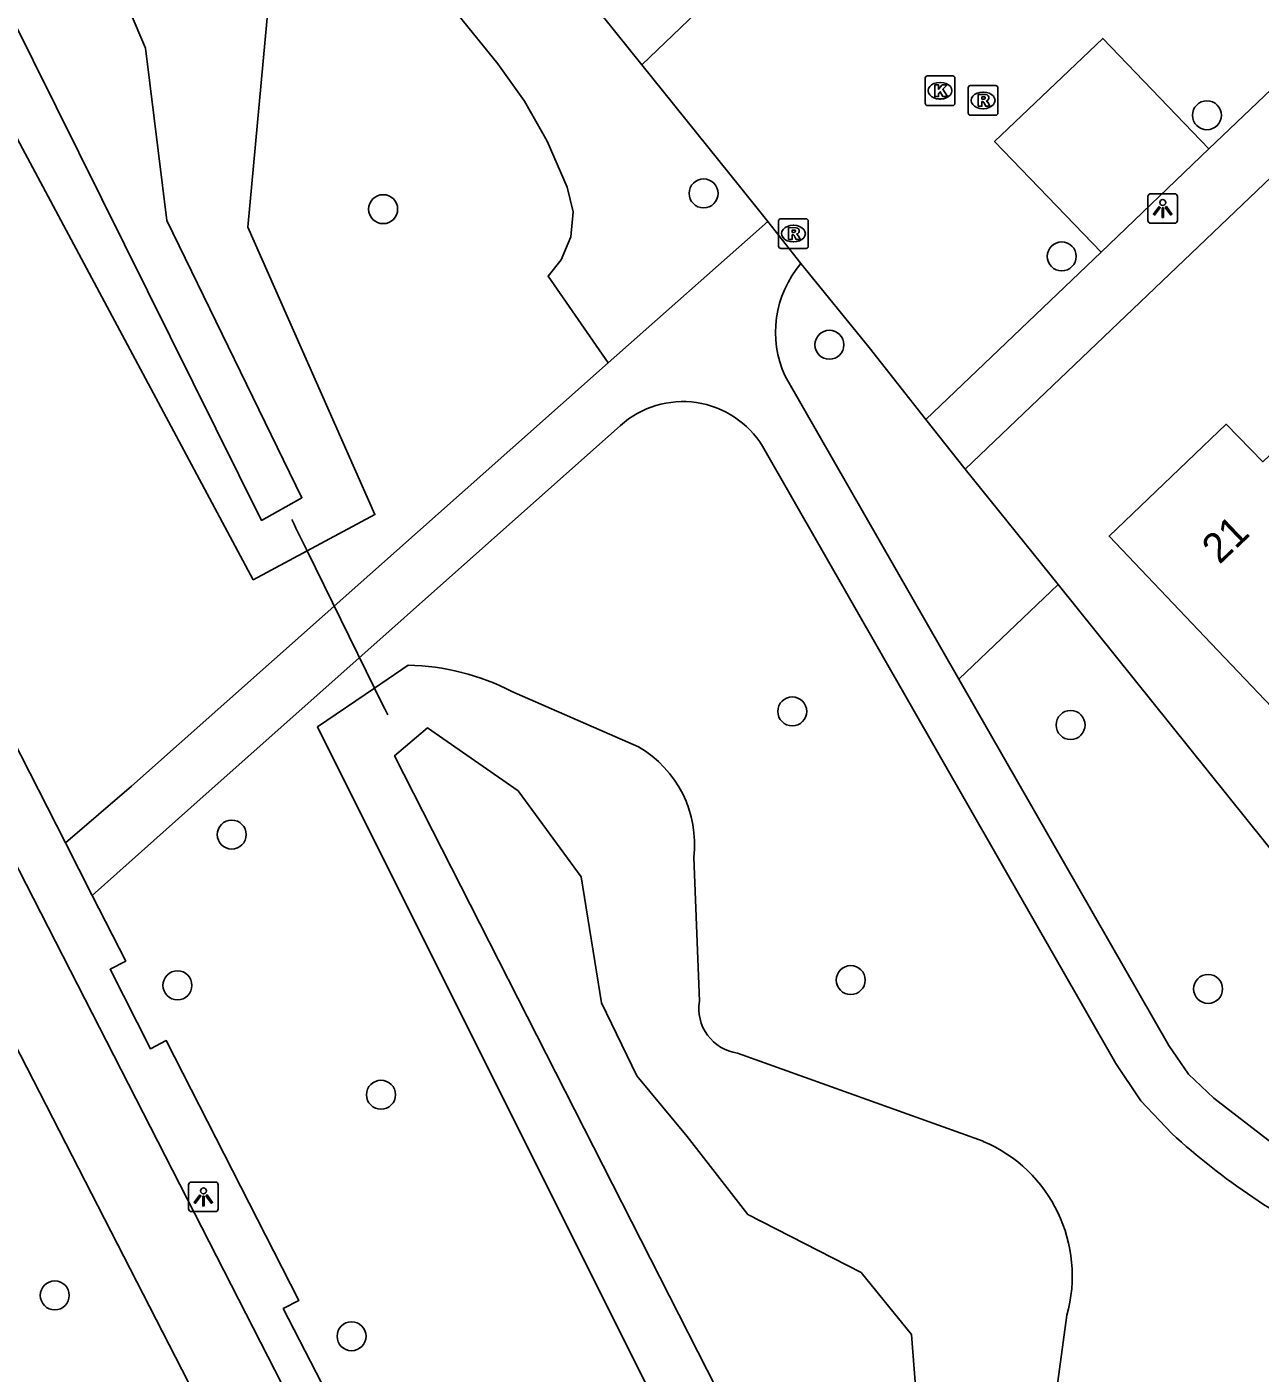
# Model space of a CAD drawing. Extents: x 159353 to 160616, y 385893 to 387321.
# Drawn here: x 159889.87 to 159931.48, y 386362.16 to 386407.58 of the extents above; entities that cross this region are included whole.
import ezdxf

# ---------------------------------------------------------------- set-up
doc = ezdxf.new("R2010")
doc.units = 0
for name, color, linetype in [('IMGEO_Boom', 7, 'Continuous'), ('IMGEO_Duiker', 7, 'Continuous'), ('IMGEO_Fietspad_gesloten', 7, 'Continuous'), ('IMGEO_Groenvoorziening', 7, 'Continuous'), ('IMGEO_Kolk', 7, 'Continuous'), ('IMGEO_Lichtpunt', 7, 'Continuous'), ('IMGEO_Pand', 7, 'Continuous'), ('IMGEO_Pand_nummerreeks', 7, 'Continuous'), ('IMGEO_Rijbaan_lokaal_open', 7, 'Continuous'), ('IMGEO_Rioolput', 7, 'Continuous'), ('IMGEO_Voetpad_halfverhard', 7, 'Continuous'), ('IMGEO_Voetpad_open', 7, 'Continuous'), ('IMGEO_Waterloop', 7, 'Continuous')]:
    doc.layers.add(name, color=color, linetype=linetype)

msp = doc.modelspace()

# ---------------------------------------------------------------- linework, layer by layer
at = {"layer": 'IMGEO_Boom'}
for centre in [(159929.692, 386404.602), (159912.707, 386401.967), (159901.894, 386401.434), (159924.792, 386399.841), (159916.952, 386396.857), (159915.699, 386384.485), (159925.092, 386384.026), (159896.784, 386380.326), (159894.953, 386375.24), (159917.672, 386375.419), (159929.731, 386375.118), (159901.821, 386371.549), (159890.813, 386364.778), (159900.827, 386363.397)]:
    msp.add_circle(centre, 0.489, dxfattribs=at)
at = {"layer": 'IMGEO_Duiker'}
for points in [[(159898.953, 386390.671), (159898.887, 386390.803), (159898.812, 386390.957)], [(159898.953, 386390.671), (159899.33, 386389.902), (159901.602, 386385.272), (159901.894, 386384.676), (159901.957, 386384.549), (159902.047, 386384.365)]]:
    msp.add_lwpolyline(points, dxfattribs=at)
at = {"layer": 'IMGEO_Fietspad_gesloten'}
for points in [[(159969.484, 386232.379), (159951.117, 386263.827), (159929.119, 386301.905), (159889.595, 386379.139), (159865.341, 386426.534), (159857.571, 386441.898), (159857.138, 386442.747)], [(159888.551, 386375.008), (159928.011, 386298.139), (159962.321, 386239.14)]]:
    msp.add_lwpolyline(points, dxfattribs=at)
at = {"layer": 'IMGEO_Groenvoorziening'}
for points in [[(159871.801, 386436.983), (159897.511, 386388.928), (159899.33, 386389.902), (159901.616, 386391.127), (159897.327, 386400.822), (159898.04, 386408.508), (159889.685, 386419.762)], [(159909.491, 386396.253), (159907.46, 386399.175), (159907.905, 386399.722), (159908.232, 386400.503), (159908.301, 386401.348), (159908.106, 386402.172), (159907.434, 386403.728), (159906.667, 386405.076), (159905.764, 386406.336), (159903.397, 386409.26)], [(159921.538, 386392.661), (159924.669, 386388.762)], [(159921.321, 386385.569), (159924.669, 386388.762)], [(159924.669, 386388.762), (159936.762, 386373.703)], [(159902.741, 386386.047), (159901.602, 386385.272), (159899.673, 386383.961), (159912.045, 386359.226), (159921.056, 386342.182), (159923.364, 386343.576), (159925.753, 386345.019), (159923.107, 386350.444), (159924.962, 386364.104)], [(159910.509, 386383.289), (159906.236, 386385.162)], [(159912.567, 386374.703), (159912.375, 386379.55)], [(159922.139, 386369.976), (159913.846, 386372.954)]]:
    msp.add_lwpolyline(points, dxfattribs=at)
for centre, radius, start, end in [((159902.566, 386378.014), 8.035, 62.8257, 88.7549), ((159908.601, 386380.002), 3.8, 353.1709, 59.8734), ((159914.067, 386374.458), 1.52, 170.7275, 261.6267), ((159920.217, 386365.437), 4.929, 344.3066, 67.0458)]:
    msp.add_arc(centre, radius, start, end, dxfattribs=at)
at = {"layer": 'IMGEO_Kolk'}
for p, q in [((159920.187, 386405.006), (159920.187, 386405.858)), ((159920.262, 386405.932), (159921.114, 386405.932)), ((159920.675, 386405.712), (159920.7, 386405.712)), ((159921.188, 386405.858), (159921.188, 386405.006)), ((159921.114, 386404.932), (159920.262, 386404.932)), ((159920.698, 386405.152), (159920.673, 386405.152))]:
    msp.add_line(p, q, dxfattribs=at)
for points in [[(159920.187, 386405.006), (159920.187, 386405.858)], [(159920.262, 386405.932), (159921.114, 386405.932)], [(159920.508, 386405.632), (159920.631, 386405.632), (159920.631, 386405.481), (159920.761, 386405.632), (159920.925, 386405.632), (159920.779, 386405.481), (159920.932, 386405.232), (159920.78, 386405.232), (159920.695, 386405.396), (159920.631, 386405.329), (159920.631, 386405.232), (159920.508, 386405.232), (159920.508, 386405.632)], [(159921.188, 386405.858), (159921.188, 386405.006)], [(159921.114, 386404.932), (159920.262, 386404.932)]]:
    msp.add_lwpolyline(points, dxfattribs=at)
for centre, start, end in [((159920.264, 386405.856), 91.552, 178.448), ((159920.264, 386405.856), 91.552, 178.448), ((159921.112, 386405.856), 1.552, 88.448), ((159921.112, 386405.856), 1.552, 88.448), ((159920.264, 386405.008), 181.552, 268.448), ((159920.264, 386405.008), 181.552, 268.448), ((159921.112, 386405.008), 271.552, 358.448), ((159921.112, 386405.008), 271.552, 358.448)]:
    msp.add_arc(centre, 0.0765, start, end, dxfattribs=at)
for centre, major_axis, ratio, start_param, end_param in [((159920.674, 386405.432), (-0.387, 0.002), 0.722429, 4.712389, 7.853982), ((159920.699, 386405.432), (-0.39, 0.002), 0.717154, 1.570796, 4.712389)]:
    msp.add_ellipse(centre, major_axis=major_axis, ratio=ratio, start_param=start_param, end_param=end_param, dxfattribs=at)
at = {"layer": 'IMGEO_Lichtpunt'}
for p, q in [((159927.701, 386401.859), (159927.701, 386401.052)), ((159927.701, 386401.859), (159927.701, 386401.052)), ((159928.603, 386401.954), (159927.795, 386401.954)), ((159928.603, 386401.954), (159927.795, 386401.954)), ((159928.697, 386401.052), (159928.697, 386401.859)), ((159928.697, 386401.052), (159928.697, 386401.859)), ((159927.795, 386400.958), (159928.603, 386400.958)), ((159927.795, 386400.958), (159928.603, 386400.958)), ((159895.33, 386368.505), (159895.33, 386367.698)), ((159895.33, 386368.505), (159895.33, 386367.698)), ((159896.232, 386368.6), (159895.424, 386368.6)), ((159896.232, 386368.6), (159895.424, 386368.6)), ((159896.326, 386367.698), (159896.326, 386368.505)), ((159896.326, 386367.698), (159896.326, 386368.505)), ((159895.424, 386367.604), (159896.232, 386367.604)), ((159895.424, 386367.604), (159896.232, 386367.604))]:
    msp.add_line(p, q, dxfattribs=at)
for points in [[(159928.075, 386401.523), (159928.114, 386401.495), (159927.926, 386401.233), (159927.888, 386401.26), (159928.075, 386401.523)], [(159928.287, 386401.495), (159928.325, 386401.522), (159928.512, 386401.26), (159928.473, 386401.232), (159928.287, 386401.495)], [(159928.177, 386401.475), (159928.224, 386401.475), (159928.224, 386401.153), (159928.177, 386401.153), (159928.177, 386401.475)], [(159895.704, 386368.169), (159895.743, 386368.141), (159895.555, 386367.879), (159895.517, 386367.906), (159895.704, 386368.169)], [(159895.806, 386368.121), (159895.853, 386368.121), (159895.853, 386367.799), (159895.806, 386367.799), (159895.806, 386368.121)], [(159895.916, 386368.141), (159895.954, 386368.168), (159896.141, 386367.906), (159896.102, 386367.878), (159895.916, 386368.141)]]:
    msp.add_lwpolyline(points, dxfattribs=at)
for centre in [(159928.2, 386401.657), (159895.829, 386368.303)]:
    msp.add_circle(centre, 0.0994, dxfattribs=at)
for centre, start, end in [((159927.795, 386401.859), 90, 180), ((159927.795, 386401.859), 90, 180), ((159928.603, 386401.859), 0, 90), ((159928.603, 386401.859), 0, 90), ((159927.795, 386401.052), 180, 270), ((159927.795, 386401.052), 180, 270), ((159928.603, 386401.052), 270, 0), ((159928.603, 386401.052), 270, 360), ((159895.424, 386368.505), 90, 180), ((159895.424, 386368.505), 90, 180), ((159896.232, 386368.505), 0, 90), ((159896.232, 386368.505), 0, 90), ((159895.424, 386367.698), 180, 270), ((159895.424, 386367.698), 180, 270), ((159896.232, 386367.698), 270, 0), ((159896.232, 386367.698), 270, 360)]:
    msp.add_arc(centre, 0.0946, start, end, dxfattribs=at)
at = {"layer": 'IMGEO_Pand'}
msp.add_lwpolyline([(159940.103, 386388.847), (159936.362, 386385.28), (159938.389, 386383.11), (159935.74, 386380.583), (159929.836, 386386.781), (159926.388, 386390.402), (159930.344, 386394.175), (159931.576, 386392.909), (159934.041, 386395.247)], dxfattribs=at)
at = {"layer": 'IMGEO_Rijbaan_lokaal_open'}
for points in [[(159943.804, 386416.861), (159929.757, 386403.467)], [(159910.619, 386406.307), (159917.664, 386413.05)], [(159926.119, 386399.981), (159922.528, 386403.722), (159926.174, 386407.195), (159929.757, 386403.467)], [(159910.619, 386406.307), (159913.965, 386402.159), (159914.871, 386401.021)], [(159915.993, 386399.595), (159914.871, 386401.021)], [(159926.119, 386399.981), (159920.201, 386394.332)], [(159920.201, 386394.332), (159918.295, 386396.762), (159915.993, 386399.595)]]:
    msp.add_lwpolyline(points, dxfattribs=at)
at = {"layer": 'IMGEO_Rioolput'}
for p, q in [((159921.639, 386404.679), (159921.639, 386405.531)), ((159921.714, 386405.605), (159922.566, 386405.605)), ((159922.127, 386405.385), (159922.152, 386405.385)), ((159922.64, 386405.531), (159922.64, 386404.679)), ((159922.15, 386404.825), (159922.125, 386404.825)), ((159922.566, 386404.605), (159921.714, 386404.605)), ((159915.314, 386401.111), (159916.166, 386401.111)), ((159915.239, 386400.185), (159915.239, 386401.037)), ((159915.727, 386400.891), (159915.752, 386400.891)), ((159916.24, 386401.037), (159916.24, 386400.185)), ((159915.75, 386400.331), (159915.725, 386400.331)), ((159916.166, 386400.111), (159915.314, 386400.111))]:
    msp.add_line(p, q, dxfattribs=at)
for points in [[(159921.639, 386404.679), (159921.639, 386405.531)], [(159921.714, 386405.605), (159922.566, 386405.605)], [(159922.228, 386405.303), (159921.976, 386405.305), (159921.976, 386404.905)], [(159922.154, 386405.224), (159922.1, 386405.224), (159922.1, 386405.143)], [(159922.64, 386405.531), (159922.64, 386404.679)], [(159921.976, 386404.905), (159922.1, 386404.905), (159922.1, 386405.067), (159922.111, 386405.067)], [(159922.1, 386405.143), (159922.152, 386405.143)], [(159922.158, 386405.038), (159922.229, 386404.905), (159922.369, 386404.905), (159922.304, 386405.031)], [(159922.566, 386404.605), (159921.714, 386404.605)], [(159915.314, 386401.111), (159916.166, 386401.111)], [(159915.239, 386400.185), (159915.239, 386401.037)], [(159915.828, 386400.809), (159915.576, 386400.811), (159915.576, 386400.411)], [(159915.754, 386400.73), (159915.7, 386400.73), (159915.7, 386400.649)], [(159915.7, 386400.649), (159915.752, 386400.649)], [(159916.24, 386401.037), (159916.24, 386400.185)], [(159915.576, 386400.411), (159915.7, 386400.411), (159915.7, 386400.573), (159915.711, 386400.573)], [(159915.758, 386400.544), (159915.829, 386400.411), (159915.969, 386400.411), (159915.904, 386400.537)], [(159916.166, 386400.111), (159915.314, 386400.111)]]:
    msp.add_lwpolyline(points, dxfattribs=at)
for centre, radius, start, end in [((159921.716, 386405.529), 0.0765, 91.552, 178.448), ((159921.716, 386405.529), 0.0765, 91.552, 178.448), ((159922.16, 386405.128), 0.0964, 77.0061, 93.1865), ((159922.174, 386405.185), 0.0378, 276.6634, 79.6772), ((159922.227, 386405.193), 0.109, 350.3612, 89.416), ((159922.225, 386405.193), 0.112, 277.5842, 350.9817), ((159922.564, 386405.529), 0.0765, 1.552, 88.448), ((159922.564, 386405.529), 0.0765, 1.552, 88.448), ((159922.11, 386405.014), 0.0533, 26.0293, 88.6989), ((159922.136, 386405.332), 0.19, 274.7715, 282.9687), ((159922.209, 386404.978), 0.108, 29.5134, 73.7905), ((159921.716, 386404.681), 0.0765, 181.552, 268.448), ((159921.716, 386404.681), 0.0765, 181.552, 268.448), ((159922.564, 386404.681), 0.0765, 271.552, 358.448), ((159922.564, 386404.681), 0.0765, 271.552, 358.448), ((159915.316, 386401.035), 0.0765, 91.552, 178.448), ((159915.316, 386401.035), 0.0765, 91.552, 178.448), ((159916.164, 386401.035), 0.0765, 1.552, 88.448), ((159916.164, 386401.035), 0.0765, 1.552, 88.448), ((159915.736, 386400.838), 0.19, 274.7715, 282.9687), ((159915.76, 386400.634), 0.0964, 77.0061, 93.1865), ((159915.774, 386400.691), 0.0378, 276.6634, 79.6772), ((159915.827, 386400.699), 0.109, 350.3612, 89.416), ((159915.825, 386400.699), 0.112, 277.5842, 350.9817), ((159915.316, 386400.187), 0.0765, 181.552, 268.448), ((159915.316, 386400.187), 0.0765, 181.552, 268.448), ((159915.71, 386400.52), 0.0533, 26.0293, 88.6989), ((159915.809, 386400.484), 0.108, 29.5134, 73.7905), ((159916.164, 386400.187), 0.0765, 271.552, 358.448), ((159916.164, 386400.187), 0.0765, 271.552, 358.448)]:
    msp.add_arc(centre, radius, start, end, dxfattribs=at)
for centre, major_axis, ratio, start_param, end_param in [((159922.126, 386405.105), (-0.387, 0.002), 0.722429, 4.712389, 7.853982), ((159922.151, 386405.105), (-0.39, 0.002), 0.717154, 1.570796, 4.712389), ((159915.726, 386400.611), (-0.387, 0.002), 0.722429, 4.712389, 7.853982), ((159915.751, 386400.611), (-0.39, 0.002), 0.717154, 1.570796, 4.712389)]:
    msp.add_ellipse(centre, major_axis=major_axis, ratio=ratio, start_param=start_param, end_param=end_param, dxfattribs=at)
at = {"layer": 'IMGEO_Voetpad_halfverhard'}
for points in [[(159914.871, 386401.021), (159909.491, 386396.253)], [(159909.491, 386396.253), (159893.4, 386381.962), (159891.172, 386380.045)], [(159921.321, 386385.569), (159915.46, 386395.795)], [(159892.078, 386378.27), (159895.41, 386381.237), (159909.905, 386394.137)], [(159914.699, 386393.431), (159926.62, 386372.601), (159927.466, 386371.343), (159928.503, 386370.236)], [(159932.452, 386369.555), (159931.89, 386369.909), (159929.92, 386371.428), (159929.075, 386372.244), (159928.405, 386373.209), (159921.321, 386385.569)]]:
    msp.add_lwpolyline(points, dxfattribs=at)
for centre, radius, start, end in [((159918.679, 386397.281), 3.546, 139.2571, 204.7742), ((159912.008, 386391.79), 3.151, 31.3742, 131.8707), ((159944.664, 386388.023), 24.032, 227.7425, 244.3556)]:
    msp.add_arc(centre, radius, start, end, dxfattribs=at)
at = {"layer": 'IMGEO_Voetpad_open'}
for points in [[(159891.172, 386380.045), (159888.747, 386384.795), (159888.2, 386384.515), (159886.848, 386387.155), (159887.399, 386387.437), (159882.445, 386397.133), (159881.883, 386396.849), (159880.525, 386399.537), (159881.073, 386399.814), (159876.144, 386409.444), (159875.594, 386409.167), (159874.241, 386411.855), (159874.77, 386412.13), (159870.307, 386420.849), (159869.762, 386420.592), (159868.367, 386423.245), (159868.904, 386423.524), (159864.006, 386433.182), (159863.478, 386432.889), (159862.48, 386434.87), (159862.985, 386435.144), (159859.683, 386441.676), (159858.062, 386444.883)], [(159955.745, 386425.325), (159921.538, 386392.661)], [(159909.286, 386407.974), (159910.619, 386406.307)], [(159929.757, 386403.467), (159926.119, 386399.981)], [(159920.201, 386394.332), (159921.538, 386392.661)], [(159892.078, 386378.27), (159891.172, 386380.045)], [(159915.034, 386333.301), (159914.547, 386333.056), (159913.146, 386335.84), (159913.617, 386336.077), (159909.199, 386344.73), (159908.673, 386344.462), (159907.294, 386347.166), (159907.819, 386347.434), (159901.072, 386360.651), (159900.56, 386360.387), (159898.522, 386364.333), (159899.053, 386364.607), (159894.577, 386373.376), (159894.039, 386373.103), (159892.677, 386375.786), (159893.209, 386376.056), (159892.078, 386378.27)]]:
    msp.add_lwpolyline(points, dxfattribs=at)
at = {"layer": 'IMGEO_Waterloop'}
for points in [[(159875.6, 386443.098), (159885.26, 386445.864), (159887.983, 386446.034), (159889.686, 386445.098), (159889.643, 386443.098), (159887.047, 386438.247), (159885.558, 386433.353), (159884.154, 386429.864), (159883.6, 386425.013), (159885.898, 386418.928), (159891.175, 386410.353), (159893.175, 386408.523), (159893.877, 386406.864), (159894.6, 386401.055), (159899.154, 386391.694), (159897.792, 386390.928), (159873.898, 386439.055), (159873.686, 386441.289), (159875.6, 386443.098)], [(159922.111, 386344.013), (159902.281, 386382.991), (159903.388, 386383.928), (159906.451, 386381.8), (159908.579, 386378.906), (159909.26, 386374.651), (159910.451, 386372.183), (159912.154, 386370.14), (159914.196, 386367.502), (159918.026, 386365.545), (159919.728, 386363.46), (159920.281, 386356.183), (159921.303, 386350.609), (159923.813, 386344.8), (159922.111, 386344.013)]]:
    msp.add_lwpolyline(points, dxfattribs=at)

# ---------------------------------------------------------------- texts
at = {"layer": 'IMGEO_Pand_nummerreeks'}
msp.add_text('21', height=1, rotation=43.6437, dxfattribs=at).set_placement((159930.113, 386389.422))

doc.saveas('drawing.dxf')
